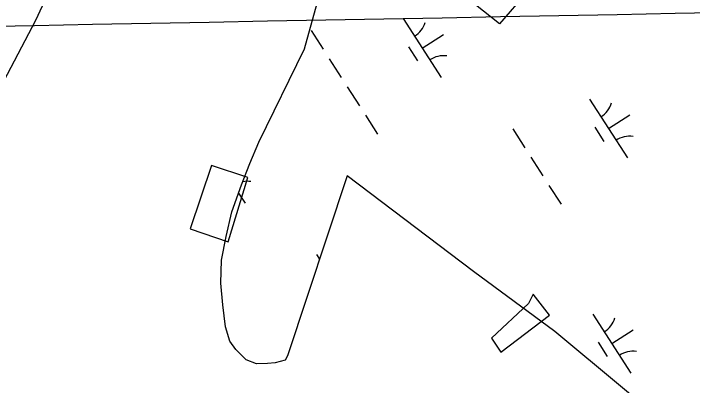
# Model space of a CAD drawing. Extents: x 3962991 to 3983549, y 181631 to 204078.
# Drawn here: x 3971609.9 to 3972094.8, y 194158.3 to 194424.1 of the extents above; entities that cross this region are included whole.
import ezdxf

# ---------------------------------------------------------------- set-up
doc = ezdxf.new("R2010")
doc.units = 0
for name, color, linetype in [('V-BLDG-OTLN', 7, 'Continuous'), ('V-CHAN-DOCK', 7, 'Continuous'), ('V-GRID-MAJR', 7, 'Continuous'), ('V-WETL-SWMP', 7, 'Continuous')]:
    doc.layers.add(name, color=color, linetype=linetype)

msp = doc.modelspace()

# ---------------------------------------------------------------- linework, layer by layer
at = {"layer": 'V-BLDG-OTLN'}
msp.add_lwpolyline([(3971956.89, 194416.72), (3971928.48, 194439.54), (3971958.04, 194471.55), (3971991.1, 194438.61), (3971985.3, 194433.15), (3971976.71, 194439.83)], close=True, dxfattribs=at)
at = {"layer": 'V-CHAN-DOCK'}
msp.add_lwpolyline([(3971777.17, 194306.83), (3971751.29, 194315.52), (3971736.05, 194270.14), (3971763.23, 194261.02), (3971777.17, 194306.83)], dxfattribs=at)
msp.add_lwpolyline([(3971977.78, 194216.8), (3971951.35, 194192.03), (3971957.96, 194182.12), (3971992.64, 194208.54), (3971981.08, 194223.4)], close=True, dxfattribs=at)
at = {"layer": 'V-GRID-MAJR'}
msp.add_spline([(3968045.99, 194348.31), (3973372.59, 194448.65), (3978699.17, 194549.76), (3978985.35, 194555.22)], degree=3, dxfattribs=at)
at = {"layer": 'V-WETL-SWMP'}
for p, q in [((3971888.27, 194420.51), (3971915.26, 194378.41)), ((3971822.39, 194412.03), (3971831.03, 194398.56)), ((3971901.77, 194399.46), (3971916.92, 194409.17)), ((3971892.03, 194400.35), (3971898.51, 194390.24)), ((3971835.35, 194391.83), (3971843.98, 194378.36)), ((3971848.3, 194371.62), (3971856.94, 194358.15)), ((3972021.3, 194362.96), (3972048.28, 194320.87)), ((3971861.25, 194351.42), (3971869.89, 194337.95)), ((3972034.79, 194341.92), (3972049.95, 194351.63)), ((3971966.39, 194341.67), (3971975.03, 194328.2)), ((3972025.06, 194342.81), (3972031.53, 194332.7)), ((3971979.35, 194321.46), (3971987.98, 194307.99)), ((3971992.3, 194301.26), (3972000.94, 194287.79)), ((3971770.65, 194295.78), (3971775.23, 194288.64)), ((3971909.53, 194261.62), (3971909.91, 194261.86)), ((3971826.36, 194251.89), (3971828.54, 194248.49)), ((3972023.72, 194209.24), (3972050.7, 194167.15)), ((3972037.21, 194188.19), (3972052.36, 194197.91)), ((3972027.48, 194189.08), (3972033.95, 194178.98))]:
    msp.add_line(p, q, dxfattribs=at)
for points in [[(3971636.71, 194443.52), (3971625.51, 194419.22), (3971592.39, 194356.58)], [(3972091.66, 194117.5), (3971996.45, 194196.77), (3971938.53, 194239.62), (3971848.29, 194308.07), (3971805.66, 194179.44), (3971803.89, 194176.4), (3971796.65, 194174.5), (3971791.22, 194173.83), (3971783.37, 194173.74), (3971776.08, 194176.68), (3971768.74, 194183.85), (3971764.44, 194189.84), (3971761.3, 194200.08), (3971759.31, 194215.77), (3971757.91, 194231.47), (3971758.33, 194247.79), (3971761.76, 194264.76), (3971765.78, 194282.33), (3971772.81, 194301.75), (3971778.68, 194316.93), (3971785.15, 194332.12), (3971817.61, 194398.98), (3971828.06, 194435.97)]]:
    msp.add_lwpolyline(points, dxfattribs=at)
for centre, start, end in [((3971887.06, 194422.84), 301.8919, 343.4355), ((3971916.87, 194376.34), 81.8919, 123.4355), ((3972020.08, 194365.3), 301.8919, 343.4355), ((3972049.9, 194318.79), 81.8919, 123.4355), ((3971776.84, 194286.56), 81.8919, 100.4879), ((3972022.5, 194211.58), 301.8919, 343.4355), ((3972052.32, 194165.07), 81.8919, 123.4355)]:
    msp.add_arc(centre, 17.62, start, end, dxfattribs=at)

doc.saveas('drawing.dxf')
